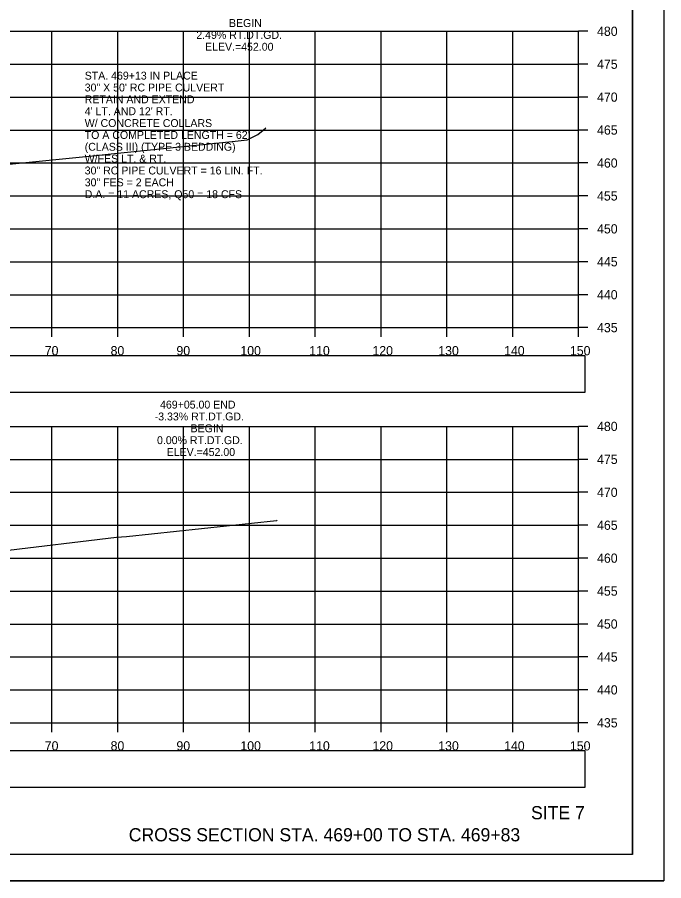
# Model space of a CAD drawing. Extents: x 1376273 to 1384221, y 378927 to 384592.
# Drawn here: x 1384122.6 to 1384220.8, y 381818.5 to 381949.6 of the extents above; entities that cross this region are included whole.
import ezdxf

# ---------------------------------------------------------------- set-up
doc = ezdxf.new("R2010")
doc.units = 0
for name, color, linetype in [('R_Axis', 7, 'Continuous'), ('R_Axis Annot', 7, 'Continuous'), ('R_Border', 7, 'Continuous'), ('R_Draft', 7, 'Continuous'), ('R_Drive', 7, 'Continuous'), ('R_Exist Surface', 7, 'Continuous'), ('R_Grid', 7, 'Continuous'), ('R_No Plot', 7, 'Continuous'), ('R_Xsect Elev', 7, 'Continuous')]:
    doc.layers.add(name, color=color, linetype=linetype)

msp = doc.modelspace()

# ---------------------------------------------------------------- linework, layer by layer
at = {"layer": 'R_Axis'}
for p, q in [((1384207.91, 381902.52), (1384207.91, 381947.52)), ((1384209.31, 381947.52), (1384207.91, 381947.52)), ((1384209.31, 381942.52), (1384207.91, 381942.52)), ((1384209.31, 381937.52), (1384207.91, 381937.52)), ((1384209.31, 381932.52), (1384207.91, 381932.52)), ((1384209.31, 381927.52), (1384207.91, 381927.52)), ((1384209.31, 381922.52), (1384207.91, 381922.52)), ((1384209.31, 381917.52), (1384207.91, 381917.52)), ((1384209.31, 381912.52), (1384207.91, 381912.52)), ((1384209.31, 381907.52), (1384207.91, 381907.52)), ((1383907.91, 381902.52), (1384207.91, 381902.52)), ((1384127.91, 381901.12), (1384127.91, 381902.52)), ((1384137.91, 381901.12), (1384137.91, 381902.52)), ((1384147.91, 381901.12), (1384147.91, 381902.52)), ((1384157.91, 381901.12), (1384157.91, 381902.52)), ((1384167.91, 381901.12), (1384167.91, 381902.52)), ((1384177.91, 381901.12), (1384177.91, 381902.52)), ((1384187.91, 381901.12), (1384187.91, 381902.52)), ((1384197.91, 381901.12), (1384197.91, 381902.52)), ((1384207.91, 381901.12), (1384207.91, 381902.52)), ((1384209.31, 381902.52), (1384207.91, 381902.52)), ((1384207.91, 381842.52), (1384207.91, 381887.52)), ((1384209.31, 381887.52), (1384207.91, 381887.52)), ((1384209.31, 381882.52), (1384207.91, 381882.52)), ((1384209.31, 381877.52), (1384207.91, 381877.52)), ((1384209.31, 381872.52), (1384207.91, 381872.52)), ((1384209.31, 381867.52), (1384207.91, 381867.52)), ((1384209.31, 381862.52), (1384207.91, 381862.52)), ((1384209.31, 381857.52), (1384207.91, 381857.52)), ((1384209.31, 381852.52), (1384207.91, 381852.52)), ((1384209.31, 381847.52), (1384207.91, 381847.52)), ((1383907.91, 381842.52), (1384207.91, 381842.52)), ((1384127.91, 381841.12), (1384127.91, 381842.52)), ((1384137.91, 381841.12), (1384137.91, 381842.52)), ((1384147.91, 381841.12), (1384147.91, 381842.52)), ((1384157.91, 381841.12), (1384157.91, 381842.52)), ((1384167.91, 381841.12), (1384167.91, 381842.52)), ((1384177.91, 381841.12), (1384177.91, 381842.52)), ((1384187.91, 381841.12), (1384187.91, 381842.52)), ((1384197.91, 381841.12), (1384197.91, 381842.52)), ((1384207.91, 381841.12), (1384207.91, 381842.52)), ((1384209.31, 381842.52), (1384207.91, 381842.52))]:
    msp.add_line(p, q, dxfattribs=at)
at = {"layer": 'R_Axis Annot'}
for points in [[(1383907.13, 381892.73), (1384208.93, 381892.73), (1384208.93, 381898.26), (1383907.13, 381898.26)], [(1383907.13, 381832.74), (1384208.93, 381832.74), (1384208.93, 381838.27), (1383907.13, 381838.27)]]:
    msp.add_lwpolyline(points, close=True, dxfattribs=at)
at = {"layer": 'R_Border'}
for q in [(1384216.09, 382027.98), (1383899.91, 381822.52)]:
    msp.add_line((1384216.09, 381822.52), q, dxfattribs=at)
at = {"layer": 'R_Exist Surface'}
for points in [[(1384115.29, 381926.72), (1384135.11, 381928.7), (1384136.9, 381928.91), (1384155.28, 381930.8), (1384157.55, 381931.03), (1384159.2, 381931.84), (1384159.98, 381932.51), (1384160.39, 381932.86)], [(1384120.02, 381868.58), (1384137.73, 381870.68), (1384139.23, 381870.83), (1384162, 381873.22), (1384162.06, 381873.25), (1384162.1, 381873.28), (1384162.11, 381873.3)]]:
    msp.add_lwpolyline(points, dxfattribs=at)
at = {"layer": 'R_Grid'}
for p, q in [((1383907.91, 381947.52), (1384207.91, 381947.52)), ((1384127.91, 381902.52), (1384127.91, 381947.52)), ((1384137.91, 381902.52), (1384137.91, 381947.52)), ((1384147.91, 381902.52), (1384147.91, 381947.52)), ((1384157.91, 381902.52), (1384157.91, 381947.52)), ((1384167.91, 381902.52), (1384167.91, 381947.52)), ((1384177.91, 381902.52), (1384177.91, 381947.52)), ((1384187.91, 381902.52), (1384187.91, 381947.52)), ((1384197.91, 381902.52), (1384197.91, 381947.52)), ((1384207.91, 381902.52), (1384207.91, 381947.52)), ((1383907.91, 381942.52), (1384207.91, 381942.52)), ((1383907.91, 381937.52), (1384207.91, 381937.52)), ((1383907.91, 381932.52), (1384207.91, 381932.52)), ((1383907.91, 381927.52), (1384207.91, 381927.52)), ((1383907.91, 381922.52), (1384207.91, 381922.52)), ((1383907.91, 381917.52), (1384207.91, 381917.52)), ((1383907.91, 381912.52), (1384207.91, 381912.52)), ((1383907.91, 381907.52), (1384207.91, 381907.52)), ((1383907.91, 381902.52), (1384207.91, 381902.52)), ((1383907.91, 381887.52), (1384207.91, 381887.52)), ((1384127.91, 381842.52), (1384127.91, 381887.52)), ((1384137.91, 381842.52), (1384137.91, 381887.52)), ((1384147.91, 381842.52), (1384147.91, 381887.52)), ((1384157.91, 381842.52), (1384157.91, 381887.52)), ((1384167.91, 381842.52), (1384167.91, 381887.52)), ((1384177.91, 381842.52), (1384177.91, 381887.52)), ((1384187.91, 381842.52), (1384187.91, 381887.52)), ((1384197.91, 381842.52), (1384197.91, 381887.52)), ((1384207.91, 381842.52), (1384207.91, 381887.52)), ((1383907.91, 381882.52), (1384207.91, 381882.52)), ((1383907.91, 381877.52), (1384207.91, 381877.52)), ((1383907.91, 381872.52), (1384207.91, 381872.52)), ((1383907.91, 381867.52), (1384207.91, 381867.52)), ((1383907.91, 381862.52), (1384207.91, 381862.52)), ((1383907.91, 381857.52), (1384207.91, 381857.52)), ((1383907.91, 381852.52), (1384207.91, 381852.52)), ((1383907.91, 381847.52), (1384207.91, 381847.52)), ((1383907.91, 381842.52), (1384207.91, 381842.52))]:
    msp.add_line(p, q, dxfattribs=at)
at = {"layer": 'R_No Plot'}
msp.add_line((1383887.51, 381818.54), (1384220.84, 381818.54), dxfattribs=at)
for points in [[(1383887.5, 382031.88), (1384220.84, 382031.88), (1384220.84, 381818.54), (1383887.5, 381818.54)], [(1384133.83, 382027.98), (1384133.83, 382018.1), (1384169.56, 382018.1), (1384169.56, 382015.18), (1384192.76, 382015.18), (1384192.76, 381990.85), (1384216.09, 381990.85), (1384216.09, 381822.52), (1383899.91, 381822.52), (1383899.91, 382027.98)]]:
    msp.add_lwpolyline(points, close=True, dxfattribs=at)

# ---------------------------------------------------------------- texts
at = {"layer": 'R_Axis Annot'}
for s, p in [('480', (1384210.71, 381946.82)), ('475', (1384210.71, 381941.82)), ('470', (1384210.71, 381936.82)), ('465', (1384210.71, 381931.82)), ('460', (1384210.71, 381926.82)), ('455', (1384210.71, 381921.82)), ('450', (1384210.71, 381916.82)), ('445', (1384210.71, 381911.82)), ('440', (1384210.71, 381906.82)), ('435', (1384210.71, 381901.82)), ('70', (1384126.82, 381898.32)), ('80', (1384136.82, 381898.32)), ('90', (1384146.82, 381898.32)), ('100', (1384156.53, 381898.32)), ('110', (1384166.99, 381898.32)), ('120', (1384176.59, 381898.32)), ('130', (1384186.59, 381898.32)), ('140', (1384196.59, 381898.32)), ('150', (1384206.59, 381898.32)), ('480', (1384210.71, 381886.82)), ('475', (1384210.71, 381881.82)), ('470', (1384210.71, 381876.82)), ('465', (1384210.71, 381871.82)), ('460', (1384210.71, 381866.82)), ('455', (1384210.71, 381861.82)), ('450', (1384210.71, 381856.82)), ('445', (1384210.71, 381851.82)), ('440', (1384210.71, 381846.82)), ('435', (1384210.71, 381841.82)), ('70', (1384126.82, 381838.32)), ('80', (1384136.82, 381838.32)), ('90', (1384146.82, 381838.32)), ('100', (1384156.53, 381838.32)), ('110', (1384166.99, 381838.32)), ('120', (1384176.59, 381838.32)), ('130', (1384186.59, 381838.32)), ('140', (1384196.59, 381838.32)), ('150', (1384206.59, 381838.32))]:
    msp.add_text(s, height=1.4, dxfattribs=at).set_placement(p)
at = {"layer": 'R_Draft'}
for s, p in [('SITE 7', (1384200.68, 381827.87)), ('CROSS SECTION STA. 469+00 TO STA. 469+83', (1384139.58, 381824.52))]:
    msp.add_text(s, height=2, dxfattribs=at).set_placement(p)
at = {"layer": 'R_Drive'}
for s, p in [('STA. 469+13 IN PLACE', (1384132.89, 381940.18)), ('30" X 50\' RC PIPE CULVERT', (1384132.89, 381938.38)), ('RETAIN AND EXTEND', (1384132.89, 381936.58)), ("4' LT. AND 12' RT.", (1384132.89, 381934.78)), ('W/ CONCRETE COLLARS', (1384132.89, 381932.98)), ("TO A COMPLETED LENGTH = 62'", (1384132.89, 381931.18)), ('(CLASS III) (TYPE 3 BEDDING)', (1384132.89, 381929.38)), ('W/FES LT. & RT.', (1384132.89, 381927.58)), ('30" RC PIPE CULVERT = 16 LIN. FT.', (1384132.89, 381925.78)), ('30" FES = 2 EACH', (1384132.89, 381923.98)), ('D.A. = 11 ACRES, Q50 = 18 CFS', (1384132.89, 381922.18))]:
    msp.add_text(s, height=1.2, dxfattribs=at).set_placement(p)
at = {"layer": 'R_Xsect Elev'}
for s, p in [('BEGIN', (1384154.8, 381948.17)), ('2.49% RT.DT.GD.', (1384149.84, 381946.37)), ('ELEV.=452.00', (1384151.17, 381944.57)), ('469+05.00 END', (1384144.33, 381890.23)), ('-3.33% RT.DT.GD.', (1384143.52, 381888.43)), ('BEGIN', (1384148.97, 381886.63)), ('0.00% RT.DT.GD.', (1384143.87, 381884.83)), ('ELEV.=452.00', (1384145.34, 381883.03))]:
    msp.add_text(s, height=1.2, rotation=360, dxfattribs=at).set_placement(p)

doc.saveas('drawing.dxf')
